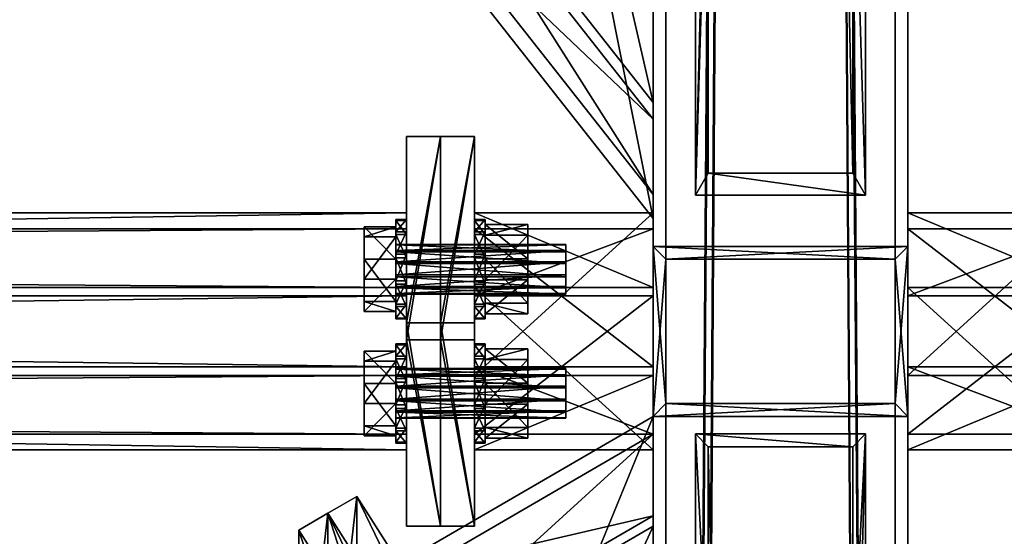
# Model space of a CAD drawing. Header units: millimetres. Extents: x 60485 to 71303, y 100 to 16900.
# Tile 793 of 1056: x 63021 to 63253, y 10152 to 10273. Entities that reach past the tile are written whole.
import ezdxf

# ---------------------------------------------------------------- set-up
doc = ezdxf.new("R2010")
doc.units = ezdxf.units.MM
for name, color, linetype in [('13', 7, 'Continuous'), ('3', 7, 'Continuous'), ('4', 7, 'Continuous'), ('6', 7, 'Continuous'), ('99', 7, 'Continuous')]:
    doc.layers.add(name, color=color, linetype=linetype)

msp = doc.modelspace()

# ---------------------------------------------------------------- meshes
at = {"layer": '13', "color": 7}
mesh = msp.add_polyface(dxfattribs=at)
corners = [(63149.5, 10208.88, 5057.29), (63109.5, 10208.77, 5054.18), (63109.5, 10208.88, 5057.29), (63149.5, 10208.77, 5054.18), (63109.5, 10210.23, 5051.44), (63149.5, 10210.23, 5051.44), (63109.5, 10212.86, 5049.79), (63149.5, 10212.86, 5049.79), (63109.5, 10215.97, 5049.69), (63149.5, 10213.27, 5061.38), (63109.5, 10210.53, 5059.92), (63109.5, 10213.27, 5061.38), (63149.5, 10210.53, 5059.92), (63109.5, 10219.01, 5059.62), (63109.5, 10220.46, 5056.88), (63109.5, 10220.36, 5053.78), (63109.5, 10218.71, 5051.14), (63109.5, 10204.68, 5058.57), (63109.5, 10207.02, 5048.44), (63102, 10207.02, 5048.44), (63102, 10204.68, 5058.57), (63109.5, 10216.96, 5045.41), (63102, 10216.96, 5045.41), (63109.5, 10212.28, 5065.66), (63102, 10212.28, 5065.66), (63109.5, 10224.56, 5052.49), (63109.5, 10222.22, 5062.62), (63102, 10222.22, 5062.62), (63102, 10224.56, 5052.49), (63112, 10203.14, 5059.04), (63112, 10202.93, 5052.83), (63109.5, 10202.93, 5052.83), (63109.5, 10203.14, 5059.04), (63112, 10205.84, 5047.35), (63109.5, 10205.84, 5047.35), (63112, 10211.11, 5044.06), (63109.5, 10211.11, 5044.06), (63109.5, 10217.32, 5043.84), (63112, 10218.13, 5067.01), (63112, 10211.92, 5067.22), (63109.5, 10211.92, 5067.22), (63112, 10206.43, 5064.31), (63109.5, 10206.43, 5064.31), (63112, 10217.32, 5043.84), (63112, 10226.09, 5052.02), (63112, 10226.31, 5058.23), (63112, 10223.39, 5063.72), (63109.5, 10223.39, 5063.72), (63109.5, 10226.31, 5058.23), (63109.5, 10226.09, 5052.02), (63109.5, 10222.8, 5046.76)]
mesh.append_faces([[corners[k] for k in face] for face in [(0, 1, 2, 2), (3, 4, 1, 1), (5, 6, 4, 4), (7, 8, 6, 6), (9, 10, 11, 11), (12, 2, 10, 10), (8, 4, 6, 6), (17, 19, 20, 20), (18, 22, 19, 19), (23, 20, 24, 24), (26, 17, 23, 23), (20, 27, 24, 24), (29, 31, 32, 32), (30, 34, 31, 31), (33, 36, 34, 34), (35, 37, 36, 36), (39, 42, 40, 40), (41, 32, 42, 42), (33, 43, 35, 35), (38, 41, 39, 39)]], dxfattribs={"vtx0": -1, "color": 7})
mesh.append_faces([[corners[k] for k in face] for face in [(13, 11, 10, 10), (14, 10, 2, 2), (15, 2, 1, 1), (16, 1, 4, 4), (25, 18, 17, 17), (28, 20, 19, 19), (44, 33, 30, 30), (45, 30, 29, 29), (46, 29, 41, 41), (47, 40, 42, 42), (47, 42, 32, 32), (48, 32, 31, 31), (49, 31, 34, 34), (50, 34, 36, 36)]], dxfattribs={"vtx0": -1, "vtx2": -1, "vtx3": -1, "color": 7})
mesh.append_faces([[corners[k] for k in face] for face in [(17, 18, 19, 19), (18, 21, 22, 22), (23, 17, 20, 20), (29, 30, 31, 31), (30, 33, 34, 34), (33, 35, 36, 36), (38, 39, 40, 40), (39, 41, 42, 42), (41, 29, 32, 32)]], dxfattribs={"vtx2": -1, "vtx3": -1, "color": 7})
mesh = msp.add_polyface(dxfattribs=at)
corners = [(63149.5, 10215.97, 5049.69), (63109.5, 10218.71, 5051.14), (63109.5, 10215.97, 5049.69), (63149.5, 10218.71, 5051.14), (63109.5, 10220.36, 5053.78), (63149.5, 10220.36, 5053.78), (63109.5, 10220.46, 5056.88), (63149.5, 10220.46, 5056.88), (63109.5, 10219.01, 5059.62), (63149.5, 10219.01, 5059.62), (63109.5, 10216.37, 5061.27), (63149.5, 10216.37, 5061.27), (63109.5, 10213.27, 5061.38), (63109.5, 10210.53, 5059.92), (63109.5, 10208.88, 5057.29), (63109.5, 10208.77, 5054.18), (63109.5, 10210.23, 5051.44), (63109.5, 10216.96, 5045.41), (63109.5, 10224.56, 5052.49), (63102, 10224.56, 5052.49), (63102, 10216.96, 5045.41), (63109.5, 10222.22, 5062.62), (63102, 10222.22, 5062.62), (63109.5, 10212.28, 5065.66), (63102, 10212.28, 5065.66), (63109.5, 10207.02, 5048.44), (63109.5, 10204.68, 5058.57), (63102, 10204.68, 5058.57), (63102, 10207.02, 5048.44), (63112, 10211.11, 5044.06), (63112, 10217.32, 5043.84), (63109.5, 10217.32, 5043.84), (63112, 10222.8, 5046.76), (63109.5, 10222.8, 5046.76), (63112, 10226.09, 5052.02), (63109.5, 10226.09, 5052.02), (63112, 10226.31, 5058.23), (63109.5, 10226.31, 5058.23), (63112, 10223.39, 5063.72), (63109.5, 10223.39, 5063.72), (63112, 10218.13, 5067.01), (63109.5, 10218.13, 5067.01), (63109.5, 10211.92, 5067.22), (63112, 10205.84, 5047.35), (63112, 10202.93, 5052.83), (63112, 10203.14, 5059.04), (63112, 10206.43, 5064.31), (63109.5, 10203.14, 5059.04), (63109.5, 10202.93, 5052.83), (63109.5, 10205.84, 5047.35), (63109.5, 10211.11, 5044.06)]
mesh.append_faces([[corners[k] for k in face] for face in [(0, 1, 2, 2), (3, 4, 1, 1), (5, 6, 4, 4), (7, 8, 6, 6), (9, 10, 8, 8), (11, 12, 10, 10), (12, 8, 10, 10), (17, 19, 20, 20), (18, 22, 19, 19), (21, 24, 22, 22), (25, 18, 17, 17), (19, 28, 20, 20), (30, 33, 31, 31), (32, 35, 33, 33), (34, 37, 35, 35), (36, 39, 37, 37), (38, 41, 39, 39), (40, 42, 41, 41), (42, 39, 41, 41), (33, 50, 31, 31)]], dxfattribs={"vtx0": -1, "color": 7})
mesh.append_faces([[corners[k] for k in face] for face in [(8, 13, 6, 6), (6, 14, 4, 4), (4, 15, 1, 1), (1, 16, 2, 2), (18, 26, 21, 21), (22, 27, 19, 19), (30, 43, 32, 32), (32, 43, 34, 34), (34, 44, 36, 36), (36, 45, 38, 38), (38, 46, 40, 40), (39, 47, 37, 37), (37, 48, 35, 35), (35, 49, 33, 33)]], dxfattribs={"vtx0": -1, "vtx1": -1, "color": 7})
mesh.append_faces([[corners[k] for k in face] for face in [(17, 18, 19, 19), (18, 21, 22, 22), (21, 23, 24, 24), (29, 30, 31, 31), (30, 32, 33, 33), (32, 34, 35, 35), (34, 36, 37, 37), (36, 38, 39, 39), (38, 40, 41, 41)]], dxfattribs={"vtx2": -1, "vtx3": -1, "color": 7})
mesh = msp.add_polyface(dxfattribs=at)
corners = [(63149.5, 10208.88, 5057.29), (63149.5, 10208.77, 5054.18), (63109.5, 10208.77, 5054.18), (63149.5, 10210.23, 5051.44), (63109.5, 10210.23, 5051.44), (63149.5, 10212.86, 5049.79), (63109.5, 10212.86, 5049.79), (63149.5, 10216.37, 5061.27), (63149.5, 10213.27, 5061.38), (63109.5, 10213.27, 5061.38), (63149.5, 10210.53, 5059.92), (63109.5, 10210.53, 5059.92), (63109.5, 10208.88, 5057.29), (63149.5, 10215.97, 5049.69), (63149.5, 10218.71, 5051.14), (63149.5, 10220.36, 5053.78), (63149.5, 10220.46, 5056.88), (63149.5, 10219.01, 5059.62), (63140.5, 10204.13, 5058.74), (63140.5, 10206.6, 5048.05), (63130.5, 10206.6, 5048.05), (63130.5, 10204.13, 5058.74), (63140.5, 10217.09, 5044.84), (63130.5, 10217.09, 5044.84), (63140.5, 10212.15, 5066.22), (63130.5, 10212.15, 5066.22), (63140.5, 10225.11, 5052.32), (63140.5, 10222.64, 5063.01), (63130.5, 10222.64, 5063.01), (63130.5, 10225.11, 5052.32), (63130.5, 10203.14, 5059.04), (63130.5, 10202.93, 5052.83), (63128, 10202.93, 5052.83), (63128, 10203.14, 5059.04), (63130.5, 10205.84, 5047.35), (63128, 10205.84, 5047.35), (63130.5, 10211.11, 5044.06), (63128, 10211.11, 5044.06), (63128, 10217.32, 5043.84), (63130.5, 10218.13, 5067.01), (63130.5, 10211.92, 5067.22), (63128, 10211.92, 5067.22), (63130.5, 10206.43, 5064.31), (63128, 10206.43, 5064.31), (63130.5, 10217.32, 5043.84), (63130.5, 10226.09, 5052.02), (63130.5, 10226.31, 5058.23), (63130.5, 10223.39, 5063.72), (63128, 10223.39, 5063.72), (63128, 10226.31, 5058.23), (63128, 10226.09, 5052.02), (63128, 10222.8, 5046.76)]
mesh.append_faces([[corners[k] for k in face] for face in [(3, 13, 5, 5), (18, 20, 21, 21), (19, 23, 20, 20), (24, 21, 25, 25), (27, 18, 24, 24), (21, 28, 25, 25), (30, 32, 33, 33), (31, 35, 32, 32), (34, 37, 35, 35), (36, 38, 37, 37), (40, 43, 41, 41), (42, 33, 43, 43), (34, 44, 36, 36), (39, 42, 40, 40)]], dxfattribs={"vtx0": -1, "color": 7})
mesh.append_faces([[corners[k] for k in face] for face in [(14, 3, 1, 1), (15, 1, 0, 0), (16, 0, 10, 10), (17, 10, 8, 8), (26, 19, 18, 18), (29, 21, 20, 20), (45, 34, 31, 31), (46, 31, 30, 30), (47, 30, 42, 42), (48, 41, 43, 43), (48, 43, 33, 33), (49, 33, 32, 32), (50, 32, 35, 35), (51, 35, 37, 37)]], dxfattribs={"vtx0": -1, "vtx2": -1, "vtx3": -1, "color": 7})
mesh.append_faces([[corners[k] for k in face] for face in [(0, 1, 2, 2), (1, 3, 4, 4), (3, 5, 6, 6), (7, 8, 9, 9), (8, 10, 11, 11), (10, 0, 12, 12), (18, 19, 20, 20), (19, 22, 23, 23), (24, 18, 21, 21), (30, 31, 32, 32), (31, 34, 35, 35), (34, 36, 37, 37), (39, 40, 41, 41), (40, 42, 43, 43), (42, 30, 33, 33)]], dxfattribs={"vtx2": -1, "vtx3": -1, "color": 7})
mesh = msp.add_polyface(dxfattribs=at)
corners = [(63149.5, 10212.86, 5049.79), (63149.5, 10215.97, 5049.69), (63109.5, 10215.97, 5049.69), (63149.5, 10218.71, 5051.14), (63109.5, 10218.71, 5051.14), (63149.5, 10220.36, 5053.78), (63109.5, 10220.36, 5053.78), (63149.5, 10220.46, 5056.88), (63109.5, 10220.46, 5056.88), (63149.5, 10219.01, 5059.62), (63109.5, 10219.01, 5059.62), (63149.5, 10216.37, 5061.27), (63109.5, 10216.37, 5061.27), (63149.5, 10210.23, 5051.44), (63149.5, 10208.77, 5054.18), (63149.5, 10208.88, 5057.29), (63149.5, 10210.53, 5059.92), (63149.5, 10213.27, 5061.38), (63140.5, 10217.09, 5044.84), (63140.5, 10225.11, 5052.32), (63130.5, 10225.11, 5052.32), (63130.5, 10217.09, 5044.84), (63140.5, 10222.64, 5063.01), (63130.5, 10222.64, 5063.01), (63140.5, 10212.15, 5066.22), (63130.5, 10212.15, 5066.22), (63140.5, 10206.6, 5048.05), (63140.5, 10204.13, 5058.74), (63130.5, 10204.13, 5058.74), (63130.5, 10206.6, 5048.05), (63130.5, 10211.11, 5044.06), (63130.5, 10217.32, 5043.84), (63128, 10217.32, 5043.84), (63130.5, 10222.8, 5046.76), (63128, 10222.8, 5046.76), (63130.5, 10226.09, 5052.02), (63128, 10226.09, 5052.02), (63130.5, 10226.31, 5058.23), (63128, 10226.31, 5058.23), (63130.5, 10223.39, 5063.72), (63128, 10223.39, 5063.72), (63130.5, 10218.13, 5067.01), (63128, 10218.13, 5067.01), (63128, 10211.92, 5067.22), (63130.5, 10205.84, 5047.35), (63130.5, 10202.93, 5052.83), (63130.5, 10203.14, 5059.04), (63130.5, 10206.43, 5064.31), (63128, 10203.14, 5059.04), (63128, 10202.93, 5052.83), (63128, 10205.84, 5047.35), (63128, 10211.11, 5044.06)]
mesh.append_faces([[corners[k] for k in face] for face in [(9, 17, 11, 11), (18, 20, 21, 21), (19, 23, 20, 20), (22, 25, 23, 23), (26, 19, 18, 18), (20, 29, 21, 21), (31, 34, 32, 32), (33, 36, 34, 34), (35, 38, 36, 36), (37, 40, 38, 38), (39, 42, 40, 40), (41, 43, 42, 42), (43, 40, 42, 42), (34, 51, 32, 32)]], dxfattribs={"vtx0": -1, "color": 7})
mesh.append_faces([[corners[k] for k in face] for face in [(1, 13, 3, 3), (3, 14, 5, 5), (5, 15, 7, 7), (7, 16, 9, 9), (19, 27, 22, 22), (23, 28, 20, 20), (31, 44, 33, 33), (33, 44, 35, 35), (35, 45, 37, 37), (37, 46, 39, 39), (39, 47, 41, 41), (40, 48, 38, 38), (38, 49, 36, 36), (36, 50, 34, 34)]], dxfattribs={"vtx0": -1, "vtx1": -1, "color": 7})
mesh.append_faces([[corners[k] for k in face] for face in [(0, 1, 2, 2), (1, 3, 4, 4), (3, 5, 6, 6), (5, 7, 8, 8), (7, 9, 10, 10), (9, 11, 12, 12), (18, 19, 20, 20), (19, 22, 23, 23), (22, 24, 25, 25), (30, 31, 32, 32), (31, 33, 34, 34), (33, 35, 36, 36), (35, 37, 38, 38), (37, 39, 40, 40), (39, 41, 42, 42)]], dxfattribs={"vtx2": -1, "vtx3": -1, "color": 7})
mesh = msp.add_polyface(dxfattribs=at)
corners = [(63149.5, 10179.64, 4961.66), (63109.5, 10179.54, 4958.55), (63109.5, 10179.64, 4961.66), (63149.5, 10179.54, 4958.55), (63109.5, 10180.99, 4955.81), (63149.5, 10180.99, 4955.81), (63109.5, 10183.63, 4954.16), (63149.5, 10183.63, 4954.16), (63109.5, 10186.73, 4954.05), (63149.5, 10184.03, 4965.75), (63109.5, 10181.29, 4964.29), (63109.5, 10184.03, 4965.75), (63149.5, 10181.29, 4964.29), (63109.5, 10189.77, 4963.99), (63109.5, 10191.23, 4961.25), (63109.5, 10191.12, 4958.15), (63109.5, 10189.47, 4955.51), (63109.5, 10175.44, 4962.94), (63109.5, 10177.78, 4952.81), (63102, 10177.78, 4952.81), (63102, 10175.44, 4962.94), (63109.5, 10187.72, 4949.78), (63102, 10187.72, 4949.78), (63109.5, 10183.04, 4970.03), (63102, 10183.04, 4970.03), (63109.5, 10195.32, 4956.86), (63109.5, 10192.98, 4966.99), (63102, 10192.98, 4966.99), (63102, 10195.32, 4956.86), (63112, 10173.91, 4963.41), (63112, 10173.69, 4957.2), (63109.5, 10173.69, 4957.2), (63109.5, 10173.91, 4963.41), (63112, 10176.61, 4951.72), (63109.5, 10176.61, 4951.72), (63112, 10181.87, 4948.43), (63109.5, 10181.87, 4948.43), (63109.5, 10188.08, 4948.21), (63112, 10188.89, 4971.38), (63112, 10182.68, 4971.59), (63109.5, 10182.68, 4971.59), (63112, 10177.2, 4968.68), (63109.5, 10177.2, 4968.68), (63112, 10188.08, 4948.21), (63112, 10196.86, 4956.39), (63112, 10197.07, 4962.6), (63112, 10194.16, 4968.09), (63109.5, 10188.89, 4971.38), (63109.5, 10194.16, 4968.09), (63109.5, 10197.07, 4962.6), (63109.5, 10196.86, 4956.39), (63109.5, 10193.57, 4951.12)]
mesh.append_faces([[corners[k] for k in face] for face in [(0, 1, 2, 2), (3, 4, 1, 1), (5, 6, 4, 4), (7, 8, 6, 6), (9, 10, 11, 11), (12, 2, 10, 10), (8, 4, 6, 6), (17, 19, 20, 20), (18, 22, 19, 19), (23, 20, 24, 24), (26, 17, 23, 23), (20, 27, 24, 24), (29, 31, 32, 32), (30, 34, 31, 31), (33, 36, 34, 34), (35, 37, 36, 36), (39, 42, 40, 40), (41, 32, 42, 42), (33, 43, 35, 35), (38, 41, 39, 39), (42, 47, 40, 40)]], dxfattribs={"vtx0": -1, "color": 7})
mesh.append_faces([[corners[k] for k in face] for face in [(13, 11, 10, 10), (14, 10, 2, 2), (15, 2, 1, 1), (16, 1, 4, 4), (25, 18, 17, 17), (28, 20, 19, 19), (44, 33, 30, 30), (45, 30, 29, 29), (46, 29, 41, 41), (48, 42, 32, 32), (49, 32, 31, 31), (50, 31, 34, 34), (51, 34, 36, 36)]], dxfattribs={"vtx0": -1, "vtx2": -1, "vtx3": -1, "color": 7})
mesh.append_faces([[corners[k] for k in face] for face in [(17, 18, 19, 19), (18, 21, 22, 22), (23, 17, 20, 20), (29, 30, 31, 31), (30, 33, 34, 34), (33, 35, 36, 36), (38, 39, 40, 40), (39, 41, 42, 42), (41, 29, 32, 32)]], dxfattribs={"vtx2": -1, "vtx3": -1, "color": 7})
mesh = msp.add_polyface(dxfattribs=at)
corners = [(63149.5, 10186.73, 4954.05), (63109.5, 10189.47, 4955.51), (63109.5, 10186.73, 4954.05), (63149.5, 10189.47, 4955.51), (63109.5, 10191.12, 4958.15), (63149.5, 10191.12, 4958.15), (63109.5, 10191.23, 4961.25), (63149.5, 10191.23, 4961.25), (63109.5, 10189.77, 4963.99), (63149.5, 10189.77, 4963.99), (63109.5, 10187.14, 4965.64), (63149.5, 10187.14, 4965.64), (63109.5, 10184.03, 4965.75), (63109.5, 10181.29, 4964.29), (63109.5, 10179.64, 4961.66), (63109.5, 10179.54, 4958.55), (63109.5, 10180.99, 4955.81), (63109.5, 10187.72, 4949.78), (63109.5, 10195.32, 4956.86), (63102, 10195.32, 4956.86), (63102, 10187.72, 4949.78), (63109.5, 10192.98, 4966.99), (63102, 10192.98, 4966.99), (63109.5, 10183.04, 4970.03), (63102, 10183.04, 4970.03), (63109.5, 10177.78, 4952.81), (63109.5, 10175.44, 4962.94), (63102, 10175.44, 4962.94), (63102, 10177.78, 4952.81), (63112, 10181.87, 4948.43), (63112, 10188.08, 4948.21), (63109.5, 10188.08, 4948.21), (63112, 10193.57, 4951.12), (63109.5, 10193.57, 4951.12), (63112, 10196.86, 4956.39), (63109.5, 10196.86, 4956.39), (63112, 10197.07, 4962.6), (63109.5, 10197.07, 4962.6), (63112, 10194.16, 4968.09), (63109.5, 10194.16, 4968.09), (63112, 10188.89, 4971.38), (63109.5, 10188.89, 4971.38), (63109.5, 10182.68, 4971.59), (63112, 10176.61, 4951.72), (63112, 10173.69, 4957.2), (63112, 10173.91, 4963.41), (63112, 10177.2, 4968.68), (63109.5, 10177.2, 4968.68), (63109.5, 10173.91, 4963.41), (63109.5, 10173.69, 4957.2), (63109.5, 10176.61, 4951.72), (63109.5, 10181.87, 4948.43)]
mesh.append_faces([[corners[k] for k in face] for face in [(0, 1, 2, 2), (3, 4, 1, 1), (5, 6, 4, 4), (7, 8, 6, 6), (9, 10, 8, 8), (11, 12, 10, 10), (12, 8, 10, 10), (17, 19, 20, 20), (18, 22, 19, 19), (21, 24, 22, 22), (25, 18, 17, 17), (19, 28, 20, 20), (30, 33, 31, 31), (32, 35, 33, 33), (34, 37, 35, 35), (36, 39, 37, 37), (38, 41, 39, 39), (40, 42, 41, 41), (33, 51, 31, 31)]], dxfattribs={"vtx0": -1, "color": 7})
mesh.append_faces([[corners[k] for k in face] for face in [(8, 13, 6, 6), (6, 14, 4, 4), (4, 15, 1, 1), (1, 16, 2, 2), (18, 26, 21, 21), (22, 27, 19, 19), (30, 43, 32, 32), (32, 43, 34, 34), (34, 44, 36, 36), (36, 45, 38, 38), (38, 46, 40, 40), (41, 47, 39, 39), (39, 48, 37, 37), (37, 49, 35, 35), (35, 50, 33, 33)]], dxfattribs={"vtx0": -1, "vtx1": -1, "color": 7})
mesh.append_faces([[corners[k] for k in face] for face in [(17, 18, 19, 19), (18, 21, 22, 22), (21, 23, 24, 24), (29, 30, 31, 31), (30, 32, 33, 33), (32, 34, 35, 35), (34, 36, 37, 37), (36, 38, 39, 39), (38, 40, 41, 41)]], dxfattribs={"vtx2": -1, "vtx3": -1, "color": 7})
mesh = msp.add_polyface(dxfattribs=at)
corners = [(63149.5, 10179.64, 4961.66), (63149.5, 10179.54, 4958.55), (63109.5, 10179.54, 4958.55), (63149.5, 10180.99, 4955.81), (63109.5, 10180.99, 4955.81), (63149.5, 10183.63, 4954.16), (63109.5, 10183.63, 4954.16), (63149.5, 10187.14, 4965.64), (63149.5, 10184.03, 4965.75), (63109.5, 10184.03, 4965.75), (63149.5, 10181.29, 4964.29), (63109.5, 10181.29, 4964.29), (63109.5, 10179.64, 4961.66), (63149.5, 10186.73, 4954.05), (63149.5, 10189.47, 4955.51), (63149.5, 10191.12, 4958.15), (63149.5, 10191.23, 4961.25), (63149.5, 10189.77, 4963.99), (63140.5, 10174.89, 4963.11), (63140.5, 10177.36, 4952.42), (63130.5, 10177.36, 4952.42), (63130.5, 10174.89, 4963.11), (63140.5, 10187.85, 4949.21), (63130.5, 10187.85, 4949.21), (63140.5, 10182.91, 4970.59), (63130.5, 10182.91, 4970.59), (63140.5, 10195.87, 4956.69), (63140.5, 10193.4, 4967.38), (63130.5, 10193.4, 4967.38), (63130.5, 10195.87, 4956.69), (63130.5, 10173.91, 4963.41), (63130.5, 10173.69, 4957.2), (63128, 10173.69, 4957.2), (63128, 10173.91, 4963.41), (63130.5, 10176.61, 4951.72), (63128, 10176.61, 4951.72), (63130.5, 10181.87, 4948.43), (63128, 10181.87, 4948.43), (63128, 10188.08, 4948.21), (63130.5, 10188.89, 4971.38), (63130.5, 10182.68, 4971.59), (63128, 10182.68, 4971.59), (63130.5, 10177.2, 4968.68), (63128, 10177.2, 4968.68), (63130.5, 10188.08, 4948.21), (63130.5, 10196.86, 4956.39), (63130.5, 10197.07, 4962.6), (63130.5, 10194.16, 4968.09), (63128, 10188.89, 4971.38), (63128, 10194.16, 4968.09), (63128, 10197.07, 4962.6), (63128, 10196.86, 4956.39), (63128, 10193.57, 4951.12)]
mesh.append_faces([[corners[k] for k in face] for face in [(3, 13, 5, 5), (18, 20, 21, 21), (19, 23, 20, 20), (24, 21, 25, 25), (27, 18, 24, 24), (21, 28, 25, 25), (30, 32, 33, 33), (31, 35, 32, 32), (34, 37, 35, 35), (36, 38, 37, 37), (40, 43, 41, 41), (42, 33, 43, 43), (34, 44, 36, 36), (39, 42, 40, 40), (43, 48, 41, 41)]], dxfattribs={"vtx0": -1, "color": 7})
mesh.append_faces([[corners[k] for k in face] for face in [(14, 3, 1, 1), (15, 1, 0, 0), (16, 0, 10, 10), (17, 10, 8, 8), (26, 19, 18, 18), (29, 21, 20, 20), (45, 34, 31, 31), (46, 31, 30, 30), (47, 30, 42, 42), (49, 43, 33, 33), (50, 33, 32, 32), (51, 32, 35, 35), (52, 35, 37, 37)]], dxfattribs={"vtx0": -1, "vtx2": -1, "vtx3": -1, "color": 7})
mesh.append_faces([[corners[k] for k in face] for face in [(0, 1, 2, 2), (1, 3, 4, 4), (3, 5, 6, 6), (7, 8, 9, 9), (8, 10, 11, 11), (10, 0, 12, 12), (18, 19, 20, 20), (19, 22, 23, 23), (24, 18, 21, 21), (30, 31, 32, 32), (31, 34, 35, 35), (34, 36, 37, 37), (39, 40, 41, 41), (40, 42, 43, 43), (42, 30, 33, 33)]], dxfattribs={"vtx2": -1, "vtx3": -1, "color": 7})
mesh = msp.add_polyface(dxfattribs=at)
corners = [(63149.5, 10183.63, 4954.16), (63149.5, 10186.73, 4954.05), (63109.5, 10186.73, 4954.05), (63149.5, 10189.47, 4955.51), (63109.5, 10189.47, 4955.51), (63149.5, 10191.12, 4958.15), (63109.5, 10191.12, 4958.15), (63149.5, 10191.23, 4961.25), (63109.5, 10191.23, 4961.25), (63149.5, 10189.77, 4963.99), (63109.5, 10189.77, 4963.99), (63149.5, 10187.14, 4965.64), (63109.5, 10187.14, 4965.64), (63149.5, 10180.99, 4955.81), (63149.5, 10179.54, 4958.55), (63149.5, 10179.64, 4961.66), (63149.5, 10181.29, 4964.29), (63149.5, 10184.03, 4965.75), (63140.5, 10187.85, 4949.21), (63140.5, 10195.87, 4956.69), (63130.5, 10195.87, 4956.69), (63130.5, 10187.85, 4949.21), (63140.5, 10193.4, 4967.38), (63130.5, 10193.4, 4967.38), (63140.5, 10182.91, 4970.59), (63130.5, 10182.91, 4970.59), (63140.5, 10177.36, 4952.42), (63140.5, 10174.89, 4963.11), (63130.5, 10174.89, 4963.11), (63130.5, 10177.36, 4952.42), (63130.5, 10181.87, 4948.43), (63130.5, 10188.08, 4948.21), (63128, 10188.08, 4948.21), (63130.5, 10193.57, 4951.12), (63128, 10193.57, 4951.12), (63130.5, 10196.86, 4956.39), (63128, 10196.86, 4956.39), (63130.5, 10197.07, 4962.6), (63128, 10197.07, 4962.6), (63130.5, 10194.16, 4968.09), (63128, 10194.16, 4968.09), (63130.5, 10188.89, 4971.38), (63128, 10188.89, 4971.38), (63128, 10182.68, 4971.59), (63130.5, 10176.61, 4951.72), (63130.5, 10173.69, 4957.2), (63130.5, 10173.91, 4963.41), (63130.5, 10177.2, 4968.68), (63128, 10177.2, 4968.68), (63128, 10173.91, 4963.41), (63128, 10173.69, 4957.2), (63128, 10176.61, 4951.72), (63128, 10181.87, 4948.43)]
mesh.append_faces([[corners[k] for k in face] for face in [(9, 17, 11, 11), (18, 20, 21, 21), (19, 23, 20, 20), (22, 25, 23, 23), (26, 19, 18, 18), (20, 29, 21, 21), (31, 34, 32, 32), (33, 36, 34, 34), (35, 38, 36, 36), (37, 40, 38, 38), (39, 42, 40, 40), (41, 43, 42, 42), (34, 52, 32, 32)]], dxfattribs={"vtx0": -1, "color": 7})
mesh.append_faces([[corners[k] for k in face] for face in [(1, 13, 3, 3), (3, 14, 5, 5), (5, 15, 7, 7), (7, 16, 9, 9), (19, 27, 22, 22), (23, 28, 20, 20), (31, 44, 33, 33), (33, 44, 35, 35), (35, 45, 37, 37), (37, 46, 39, 39), (39, 47, 41, 41), (42, 48, 40, 40), (40, 49, 38, 38), (38, 50, 36, 36), (36, 51, 34, 34)]], dxfattribs={"vtx0": -1, "vtx1": -1, "color": 7})
mesh.append_faces([[corners[k] for k in face] for face in [(0, 1, 2, 2), (1, 3, 4, 4), (3, 5, 6, 6), (5, 7, 8, 8), (7, 9, 10, 10), (9, 11, 12, 12), (18, 19, 20, 20), (19, 22, 23, 23), (22, 24, 25, 25), (30, 31, 32, 32), (31, 33, 34, 34), (33, 35, 36, 36), (35, 37, 38, 38), (37, 39, 40, 40), (39, 41, 42, 42)]], dxfattribs={"vtx2": -1, "vtx3": -1, "color": 7})
at = {"layer": '3', "color": 91}
mesh = msp.add_polyface(dxfattribs=at)
corners = [(63173, 16854.96, 2970.03), (63173, 16738.42, 2970.03), (63173, 8515, 5484.18), (63173, 8515, 5561.56), (63173, 16854.96, 3011.78), (63227, 8515, 5561.56), (63227, 16854.96, 3011.78), (63227, 16738.42, 2970.03), (63227, 16854.96, 2970.03), (63227, 8515, 5484.18), (63230, 8515, 5564.7), (63230, 8515, 5481.04), (63170, 8515, 5481.04), (63170, 8515, 5564.7), (63170, 16854.96, 3014.92), (63230, 16854.96, 3014.92), (63230, 16854.96, 2970.03), (63170, 16854.96, 2970.03), (63170, 16728.16, 2970.03), (63230, 16728.16, 2970.03)]
mesh.append_faces([[corners[k] for k in face] for face in [(1, 4, 0, 0), (3, 1, 2, 2), (3, 6, 4, 4), (7, 5, 9, 9), (6, 7, 8, 8), (1, 9, 2, 2), (10, 14, 15, 15), (16, 6, 8, 8), (0, 14, 17, 17), (18, 13, 12, 12), (14, 18, 17, 17), (19, 12, 11, 11), (19, 15, 16, 16), (10, 19, 11, 11), (7, 16, 8, 8), (17, 1, 0, 0)]], dxfattribs={"vtx0": -1, "color": 91})
mesh.append_faces([[corners[k] for k in face] for face in [(4, 1, 3, 3), (5, 7, 6, 6), (10, 5, 13, 13), (5, 11, 9, 9), (9, 11, 2, 2), (13, 3, 12, 12), (3, 13, 5, 5), (12, 2, 11, 11), (14, 4, 15, 15), (15, 6, 16, 16), (13, 18, 14, 14), (15, 19, 10, 10), (19, 7, 18, 18), (18, 1, 17, 17), (1, 18, 7, 7)]], dxfattribs={"vtx0": -1, "vtx1": -1, "color": 91})
mesh.append_faces([[corners[k] for k in face] for face in [(5, 10, 11, 11), (12, 3, 2, 2), (14, 0, 4, 4), (15, 4, 6, 6), (7, 19, 16, 16)]], dxfattribs={"vtx0": -1, "vtx2": -1, "vtx3": -1, "color": 91})
mesh.append_faces([[corners[k] for k in face] for face in [(3, 5, 6, 6), (1, 7, 9, 9), (10, 13, 14, 14), (19, 18, 12, 12)]], dxfattribs={"vtx2": -1, "vtx3": -1, "color": 91})
mesh = msp.add_polyface(dxfattribs=at)
corners = [(63170, 10318.07, 4932.93), (63170, 10232.19, 4959.19), (63099.06, 10322.35, 4931.62), (63142.21, 10353.39, 4922.13), (63170, 10253.82, 5029.95), (63099.06, 10343.98, 5002.39), (63170, 10339.71, 5003.69), (63142.21, 10375.03, 4992.89), (63170, 10321.97, 4928.6), (63170, 10345.36, 5005.1), (63144.6, 10377.63, 4995.24), (63144.6, 10354.24, 4918.73), (63170, 10249.93, 5034.28), (63096.66, 10343.13, 5005.78), (63170, 10226.54, 4957.78), (63096.66, 10319.74, 4929.28)]
mesh.append_faces([[corners[k] for k in face] for face in [(0, 2, 3, 3), (1, 5, 2, 2), (4, 7, 5, 5), (6, 3, 7, 7), (8, 10, 11, 11), (9, 13, 10, 10), (12, 15, 13, 13), (14, 11, 15, 15)]], dxfattribs={"vtx0": -1, "color": 91})
mesh.append_faces([[corners[k] for k in face] for face in [(6, 8, 0, 0), (12, 4, 14, 14), (11, 3, 15, 15), (3, 10, 7, 7)]], dxfattribs={"vtx0": -1, "vtx1": -1, "color": 91})
mesh.append_faces([[corners[k] for k in face] for face in [(9, 6, 4, 4), (6, 9, 8, 8), (0, 8, 14, 14), (4, 12, 9, 9), (14, 4, 1, 1), (14, 1, 0, 0), (3, 11, 10, 10), (15, 3, 2, 2), (7, 10, 13, 13), (2, 13, 15, 15), (13, 2, 5, 5), (13, 5, 7, 7)]], dxfattribs={"vtx0": -1, "vtx2": -1, "vtx3": -1, "color": 91})
mesh.append_faces([[corners[k] for k in face] for face in [(0, 1, 2, 2), (1, 4, 5, 5), (4, 6, 7, 7), (6, 0, 3, 3), (8, 9, 10, 10), (9, 12, 13, 13), (12, 14, 15, 15), (14, 8, 11, 11)]], dxfattribs={"vtx2": -1, "vtx3": -1, "color": 91})
mesh = msp.add_polyface(dxfattribs=at)
corners = [(63132.49, 10071.92, 5008.18), (63104.45, 10116.06, 4994.69), (63170, 10154.14, 4983.05), (63170, 10093.72, 5001.52), (63104.45, 10137.69, 5065.46), (63170, 10175.78, 5053.81), (63132.49, 10093.56, 5078.95), (63170, 10115.35, 5072.29), (63134.05, 10068.59, 5006.06), (63134.05, 10091.98, 5082.57), (63170, 10112.87, 5076.18), (63170, 10089.48, 4999.68), (63102.9, 10141.02, 5067.58), (63170, 10180.01, 5055.65), (63102.9, 10117.63, 4991.07), (63170, 10156.62, 4979.15)]
mesh.append_faces([[corners[k] for k in face] for face in [(0, 2, 3, 3), (1, 5, 2, 2), (4, 7, 5, 5), (6, 3, 7, 7), (8, 10, 11, 11), (9, 13, 10, 10), (12, 15, 13, 13), (14, 11, 15, 15)]], dxfattribs={"vtx0": -1, "color": 91})
mesh.append_faces([[corners[k] for k in face] for face in [(6, 8, 0, 0), (12, 4, 14, 14), (3, 10, 7, 7), (15, 2, 13, 13)]], dxfattribs={"vtx0": -1, "vtx1": -1, "color": 91})
mesh.append_faces([[corners[k] for k in face] for face in [(9, 6, 4, 4), (6, 9, 8, 8), (0, 8, 14, 14), (4, 12, 9, 9), (14, 4, 1, 1), (14, 1, 0, 0), (11, 3, 2, 2), (3, 11, 10, 10), (7, 10, 13, 13), (2, 15, 11, 11), (13, 2, 5, 5), (13, 5, 7, 7)]], dxfattribs={"vtx0": -1, "vtx2": -1, "vtx3": -1, "color": 91})
mesh.append_faces([[corners[k] for k in face] for face in [(0, 1, 2, 2), (1, 4, 5, 5), (4, 6, 7, 7), (6, 0, 3, 3), (8, 9, 10, 10), (9, 12, 13, 13), (12, 14, 15, 15), (14, 8, 11, 11)]], dxfattribs={"vtx2": -1, "vtx3": -1, "color": 91})
at = {"layer": '4', "color": 171}
mesh = msp.add_polyface(dxfattribs=at)
corners = [(63217, 10237.18, 4954.52), (63183, 10237.18, 4954.52), (63183, 11800.84, 3030.03), (63217, 11800.84, 3030.03), (63183, 10329.76, 4926.22), (63183, 11870.41, 3030.03), (63217, 10329.76, 4926.22), (63217, 11870.41, 3030.03), (63220, 10232.04, 4956.09), (63220, 10334.9, 4924.65), (63220, 11874.28, 3030.03), (63220, 11796.97, 3030.03), (63180, 10334.9, 4924.65), (63180, 11874.28, 3030.03), (63180, 10232.04, 4956.09), (63180, 11796.97, 3030.03)]
mesh.append_faces([[corners[k] for k in face] for face in [(0, 2, 3, 3), (1, 5, 2, 2), (4, 7, 5, 5), (6, 3, 7, 7), (8, 10, 11, 11), (9, 13, 10, 10), (12, 15, 13, 13), (14, 11, 15, 15)]], dxfattribs={"vtx0": -1, "color": 171})
mesh.append_faces([[corners[k] for k in face] for face in [(9, 6, 12, 12), (6, 8, 0, 0), (0, 8, 1, 1), (12, 4, 14, 14), (4, 12, 6, 6), (14, 1, 8, 8), (11, 3, 15, 15), (3, 10, 7, 7), (7, 10, 5, 5), (15, 2, 13, 13), (2, 15, 3, 3), (13, 5, 10, 10)]], dxfattribs={"vtx0": -1, "vtx1": -1, "color": 171})
mesh.append_faces([[corners[k] for k in face] for face in [(6, 9, 8, 8), (14, 4, 1, 1), (3, 11, 10, 10), (13, 2, 5, 5)]], dxfattribs={"vtx0": -1, "vtx2": -1, "vtx3": -1, "color": 171})
mesh.append_faces([[corners[k] for k in face] for face in [(0, 1, 2, 2), (1, 4, 5, 5), (4, 6, 7, 7), (6, 0, 3, 3), (8, 9, 10, 10), (9, 12, 13, 13), (12, 14, 15, 15), (14, 8, 11, 11)]], dxfattribs={"vtx2": -1, "vtx3": -1, "color": 171})
mesh = msp.add_polyface(dxfattribs=at)
corners = [(63112, 10208.36, 4976.93), (63112, 10175.85, 4986.87), (60688, 10175.85, 4986.87), (60688, 10208.36, 4976.93), (63112, 10191.64, 5038.51), (60688, 10191.64, 5038.51), (63112, 10224.15, 5028.57), (60688, 10224.15, 5028.57), (63112, 10210.35, 4973.18), (63112, 10227.9, 5030.56), (60688, 10227.9, 5030.56), (60688, 10210.35, 4973.18), (63112, 10189.65, 5042.25), (60688, 10189.65, 5042.25), (63112, 10172.1, 4984.87), (60688, 10172.1, 4984.87)]
mesh.append_faces([[corners[k] for k in face] for face in [(0, 2, 3, 3), (1, 5, 2, 2), (4, 7, 5, 5), (6, 3, 7, 7), (8, 10, 11, 11), (9, 13, 10, 10), (12, 15, 13, 13), (14, 11, 15, 15)]], dxfattribs={"vtx0": -1, "color": 171})
mesh.append_faces([[corners[k] for k in face] for face in [(9, 6, 12, 12), (6, 8, 0, 0), (0, 8, 1, 1), (12, 4, 14, 14), (4, 12, 6, 6), (14, 1, 8, 8), (11, 3, 15, 15), (3, 10, 7, 7), (7, 10, 5, 5), (15, 2, 13, 13), (2, 15, 3, 3), (13, 5, 10, 10)]], dxfattribs={"vtx0": -1, "vtx1": -1, "color": 171})
mesh.append_faces([[corners[k] for k in face] for face in [(6, 9, 8, 8), (14, 4, 1, 1), (3, 11, 10, 10), (13, 2, 5, 5)]], dxfattribs={"vtx0": -1, "vtx2": -1, "vtx3": -1, "color": 171})
mesh.append_faces([[corners[k] for k in face] for face in [(0, 1, 2, 2), (1, 4, 5, 5), (4, 6, 7, 7), (6, 0, 3, 3), (8, 9, 10, 10), (9, 12, 13, 13), (12, 14, 15, 15), (14, 8, 11, 11)]], dxfattribs={"vtx2": -1, "vtx3": -1, "color": 171})
mesh = msp.add_polyface(dxfattribs=at)
corners = [(63170, 10208.36, 4976.93), (63170, 10175.85, 4986.87), (63128, 10175.85, 4986.87), (63128, 10208.36, 4976.93), (63170, 10191.64, 5038.51), (63128, 10191.64, 5038.51), (63170, 10224.15, 5028.57), (63128, 10224.15, 5028.57), (63170, 10210.35, 4973.18), (63170, 10227.9, 5030.56), (63128, 10227.9, 5030.56), (63128, 10210.35, 4973.18), (63170, 10189.65, 5042.25), (63128, 10189.65, 5042.25), (63170, 10172.1, 4984.87), (63128, 10172.1, 4984.87)]
mesh.append_faces([[corners[k] for k in face] for face in [(0, 2, 3, 3), (1, 5, 2, 2), (4, 7, 5, 5), (6, 3, 7, 7), (8, 10, 11, 11), (9, 13, 10, 10), (12, 15, 13, 13), (14, 11, 15, 15)]], dxfattribs={"vtx0": -1, "color": 171})
mesh.append_faces([[corners[k] for k in face] for face in [(6, 8, 0, 0), (12, 4, 14, 14), (11, 3, 15, 15), (3, 10, 7, 7), (7, 10, 5, 5), (15, 2, 13, 13), (2, 15, 3, 3), (13, 5, 10, 10)]], dxfattribs={"vtx0": -1, "vtx1": -1, "color": 171})
mesh.append_faces([[corners[k] for k in face] for face in [(9, 6, 4, 4), (6, 9, 8, 8), (0, 8, 14, 14), (4, 12, 9, 9), (14, 4, 1, 1), (14, 1, 0, 0), (3, 11, 10, 10), (13, 2, 5, 5)]], dxfattribs={"vtx0": -1, "vtx2": -1, "vtx3": -1, "color": 171})
mesh.append_faces([[corners[k] for k in face] for face in [(0, 1, 2, 2), (1, 4, 5, 5), (4, 6, 7, 7), (6, 0, 3, 3), (8, 9, 10, 10), (9, 12, 13, 13), (12, 14, 15, 15), (14, 8, 11, 11)]], dxfattribs={"vtx2": -1, "vtx3": -1, "color": 171})
mesh = msp.add_polyface(dxfattribs=at)
corners = [(63272, 10208.36, 4976.93), (63272, 10175.85, 4986.87), (63230, 10175.85, 4986.87), (63230, 10208.36, 4976.93), (63272, 10191.64, 5038.51), (63230, 10191.64, 5038.51), (63272, 10224.15, 5028.57), (63230, 10224.15, 5028.57), (63272, 10210.35, 4973.18), (63272, 10227.9, 5030.56), (63230, 10227.9, 5030.56), (63230, 10210.35, 4973.18), (63272, 10189.65, 5042.25), (63230, 10189.65, 5042.25), (63272, 10172.1, 4984.87), (63230, 10172.1, 4984.87)]
mesh.append_faces([[corners[k] for k in face] for face in [(0, 2, 3, 3), (1, 5, 2, 2), (4, 7, 5, 5), (6, 3, 7, 7), (8, 10, 11, 11), (9, 13, 10, 10), (12, 15, 13, 13), (14, 11, 15, 15)]], dxfattribs={"vtx0": -1, "color": 171})
mesh.append_faces([[corners[k] for k in face] for face in [(9, 6, 12, 12), (6, 8, 0, 0), (14, 0, 8, 8), (10, 3, 11, 11), (3, 10, 7, 7), (7, 10, 5, 5), (15, 2, 13, 13), (2, 11, 3, 3), (13, 5, 10, 10)]], dxfattribs={"vtx0": -1, "vtx1": -1, "color": 171})
mesh.append_faces([[corners[k] for k in face] for face in [(6, 9, 8, 8), (12, 6, 4, 4), (4, 14, 12, 12), (14, 4, 1, 1), (14, 1, 0, 0), (2, 15, 11, 11), (13, 2, 5, 5)]], dxfattribs={"vtx0": -1, "vtx2": -1, "vtx3": -1, "color": 171})
mesh.append_faces([[corners[k] for k in face] for face in [(0, 1, 2, 2), (1, 4, 5, 5), (4, 6, 7, 7), (6, 0, 3, 3), (8, 9, 10, 10), (9, 12, 13, 13), (12, 14, 15, 15), (14, 8, 11, 11)]], dxfattribs={"vtx2": -1, "vtx3": -1, "color": 171})
mesh = msp.add_polyface(dxfattribs=at)
corners = [(63173, 10183, 4971.09), (63173, 10217, 4960.69), (63173, 10217, 3030.03), (63173, 10183, 3030.03), (63227, 10217, 4960.69), (63227, 10217, 3030.03), (63227, 10183, 4971.09), (63227, 10183, 3030.03), (63170, 10180, 4972), (63230, 10180, 4972), (63230, 10180, 3030.03), (63170, 10180, 3030.03), (63230, 10220, 4959.77), (63230, 10220, 3030.03), (63170, 10220, 4959.77), (63170, 10220, 3030.03)]
mesh.append_faces([[corners[k] for k in face] for face in [(0, 2, 3, 3), (1, 5, 2, 2), (4, 7, 5, 5), (6, 3, 7, 7), (8, 10, 11, 11), (9, 13, 10, 10), (12, 15, 13, 13), (14, 11, 15, 15)]], dxfattribs={"vtx0": -1, "color": 171})
mesh.append_faces([[corners[k] for k in face] for face in [(9, 6, 12, 12), (6, 8, 0, 0), (0, 8, 1, 1), (12, 4, 14, 14), (4, 12, 6, 6), (14, 1, 8, 8), (11, 3, 15, 15), (3, 10, 7, 7), (7, 10, 5, 5), (15, 2, 13, 13), (2, 15, 3, 3), (13, 5, 10, 10)]], dxfattribs={"vtx0": -1, "vtx1": -1, "color": 171})
mesh.append_faces([[corners[k] for k in face] for face in [(6, 9, 8, 8), (14, 4, 1, 1), (3, 11, 10, 10), (13, 2, 5, 5)]], dxfattribs={"vtx0": -1, "vtx2": -1, "vtx3": -1, "color": 171})
mesh.append_faces([[corners[k] for k in face] for face in [(0, 1, 2, 2), (1, 4, 5, 5), (4, 6, 7, 7), (6, 0, 3, 3), (8, 9, 10, 10), (9, 12, 13, 13), (12, 14, 15, 15), (14, 8, 11, 11)]], dxfattribs={"vtx2": -1, "vtx3": -1, "color": 171})
mesh = msp.add_polyface(dxfattribs=at)
corners = [(63183, 10172.8, 4974.2), (63217, 10172.8, 4974.2), (63217, 8672.26, 3030.03), (63183, 8672.26, 3030.03), (63217, 10117.61, 4991.08), (63217, 8604.05, 3030.03), (63183, 10117.61, 4991.08), (63183, 8604.05, 3030.03), (63180, 10175.87, 4973.27), (63180, 10114.54, 4992.02), (63180, 8600.26, 3030.03), (63180, 8676.05, 3030.03), (63220, 10114.54, 4992.02), (63220, 8600.26, 3030.03), (63220, 10175.87, 4973.27), (63220, 8676.05, 3030.03)]
mesh.append_faces([[corners[k] for k in face] for face in [(0, 2, 3, 3), (1, 5, 2, 2), (4, 7, 5, 5), (6, 3, 7, 7), (8, 10, 11, 11), (9, 13, 10, 10), (12, 15, 13, 13), (14, 11, 15, 15)]], dxfattribs={"vtx0": -1, "color": 171})
mesh.append_faces([[corners[k] for k in face] for face in [(9, 6, 12, 12), (6, 8, 0, 0), (0, 8, 1, 1), (12, 4, 14, 14), (4, 12, 6, 6), (14, 1, 8, 8), (11, 3, 15, 15), (3, 10, 7, 7), (7, 10, 5, 5), (15, 2, 13, 13), (2, 15, 3, 3), (13, 5, 10, 10)]], dxfattribs={"vtx0": -1, "vtx1": -1, "color": 171})
mesh.append_faces([[corners[k] for k in face] for face in [(6, 9, 8, 8), (14, 4, 1, 1), (3, 11, 10, 10), (13, 2, 5, 5)]], dxfattribs={"vtx0": -1, "vtx2": -1, "vtx3": -1, "color": 171})
mesh.append_faces([[corners[k] for k in face] for face in [(0, 1, 2, 2), (1, 4, 5, 5), (4, 6, 7, 7), (6, 0, 3, 3), (8, 9, 10, 10), (9, 12, 13, 13), (12, 14, 15, 15), (14, 8, 11, 11)]], dxfattribs={"vtx2": -1, "vtx3": -1, "color": 171})
at = {"layer": '6', "color": 2}
mesh = msp.add_polyface(dxfattribs=at)
corners = [(63227, 8555, 2973.03), (63173, 8555, 2973.03), (63173, 16718.35, 2973.03), (63227, 16718.35, 2973.03), (63173, 8555, 3027.03), (63173, 16541.72, 3027.03), (63227, 8555, 3027.03), (63227, 16541.72, 3027.03), (63230, 8555, 2970.03), (63230, 8555, 3030.03), (63230, 16531.91, 3030.03), (63230, 16728.16, 2970.03), (63170, 8555, 3030.03), (63170, 16531.91, 3030.03), (63170, 8555, 2970.03), (63170, 16728.16, 2970.03)]
mesh.append_faces([[corners[k] for k in face] for face in [(0, 2, 3, 3), (1, 5, 2, 2), (4, 7, 5, 5), (6, 3, 7, 7), (8, 10, 11, 11), (9, 13, 10, 10), (12, 15, 13, 13), (14, 11, 15, 15)]], dxfattribs={"vtx0": -1, "color": 2})
mesh.append_faces([[corners[k] for k in face] for face in [(9, 6, 12, 12), (6, 8, 0, 0), (0, 8, 1, 1), (12, 4, 14, 14), (4, 12, 6, 6), (14, 1, 8, 8), (11, 3, 15, 15), (3, 10, 7, 7), (7, 10, 5, 5), (15, 2, 13, 13), (2, 15, 3, 3), (13, 5, 10, 10)]], dxfattribs={"vtx0": -1, "vtx1": -1, "color": 2})
mesh.append_faces([[corners[k] for k in face] for face in [(6, 9, 8, 8), (14, 4, 1, 1), (3, 11, 10, 10), (13, 2, 5, 5)]], dxfattribs={"vtx0": -1, "vtx2": -1, "vtx3": -1, "color": 2})
mesh.append_faces([[corners[k] for k in face] for face in [(0, 1, 2, 2), (1, 4, 5, 5), (4, 6, 7, 7), (6, 0, 3, 3), (8, 9, 10, 10), (9, 12, 13, 13), (12, 14, 15, 15), (14, 8, 11, 11)]], dxfattribs={"vtx2": -1, "vtx3": -1, "color": 2})
at = {"layer": '99', "color": 7}
mesh = msp.add_polyface(dxfattribs=at)
corners = [(63112, 10245.84, 5072.13), (63112, 10198.02, 5086.75), (63112, 10154.16, 4943.3), (63112, 10201.98, 4928.68), (63120, 10198.02, 5086.75), (63120, 10154.16, 4943.3), (63120, 10245.84, 5072.13), (63120, 10201.98, 4928.68)]
mesh.append_faces([[corners[k] for k in face] for face in [(0, 2, 3, 3), (1, 5, 2, 2), (4, 7, 5, 5), (6, 3, 7, 7), (1, 6, 4, 4), (3, 5, 7, 7)]], dxfattribs={"vtx0": -1, "color": 7})
mesh.append_faces([[corners[k] for k in face] for face in [(0, 1, 2, 2), (1, 4, 5, 5), (4, 6, 7, 7), (6, 0, 3, 3), (1, 0, 6, 6), (3, 2, 5, 5)]], dxfattribs={"vtx2": -1, "vtx3": -1, "color": 7})
mesh = msp.add_polyface(dxfattribs=at)
corners = [(63120, 10245.84, 5072.13), (63120, 10198.02, 5086.75), (63120, 10154.16, 4943.3), (63120, 10201.98, 4928.68), (63128, 10198.02, 5086.75), (63128, 10154.16, 4943.3), (63128, 10245.84, 5072.13), (63128, 10201.98, 4928.68)]
mesh.append_faces([[corners[k] for k in face] for face in [(0, 2, 3, 3), (1, 5, 2, 2), (4, 7, 5, 5), (6, 3, 7, 7), (1, 6, 4, 4), (3, 5, 7, 7)]], dxfattribs={"vtx0": -1, "color": 7})
mesh.append_faces([[corners[k] for k in face] for face in [(0, 1, 2, 2), (1, 4, 5, 5), (4, 6, 7, 7), (6, 0, 3, 3), (1, 0, 6, 6), (3, 2, 5, 5)]], dxfattribs={"vtx2": -1, "vtx3": -1, "color": 7})
mesh = msp.add_polyface(dxfattribs=at)
corners = [(63136.65, 10103.98, 5136.41), (63100.3, 10161.19, 5118.92), (63100.3, 10105.64, 4937.23), (63136.65, 10048.43, 4954.72), (63093.46, 10157.21, 5120.14), (63093.46, 10101.66, 4938.44), (63129.81, 10100.01, 5137.63), (63129.81, 10044.46, 4955.93)]
mesh.append_faces([[corners[k] for k in face] for face in [(0, 2, 3, 3), (1, 5, 2, 2), (4, 7, 5, 5), (6, 3, 7, 7), (1, 6, 4, 4), (3, 5, 7, 7)]], dxfattribs={"vtx0": -1, "color": 7})
mesh.append_faces([[corners[k] for k in face] for face in [(0, 1, 2, 2), (1, 4, 5, 5), (4, 6, 7, 7), (6, 0, 3, 3), (1, 0, 6, 6), (3, 2, 5, 5)]], dxfattribs={"vtx2": -1, "vtx3": -1, "color": 7})
mesh = msp.add_polyface(dxfattribs=at)
corners = [(63129.81, 10100.01, 5137.63), (63093.46, 10157.21, 5120.14), (63093.46, 10101.66, 4938.44), (63129.81, 10044.46, 4955.93), (63086.63, 10153.24, 5121.35), (63086.63, 10097.69, 4939.65), (63122.97, 10096.03, 5138.84), (63122.97, 10040.48, 4957.14)]
mesh.append_faces([[corners[k] for k in face] for face in [(0, 2, 3, 3), (1, 5, 2, 2), (4, 7, 5, 5), (6, 3, 7, 7), (1, 6, 4, 4), (3, 5, 7, 7)]], dxfattribs={"vtx0": -1, "color": 7})
mesh.append_faces([[corners[k] for k in face] for face in [(0, 1, 2, 2), (1, 4, 5, 5), (4, 6, 7, 7), (6, 0, 3, 3), (1, 0, 6, 6), (3, 2, 5, 5)]], dxfattribs={"vtx2": -1, "vtx3": -1, "color": 7})

doc.saveas('drawing.dxf')
